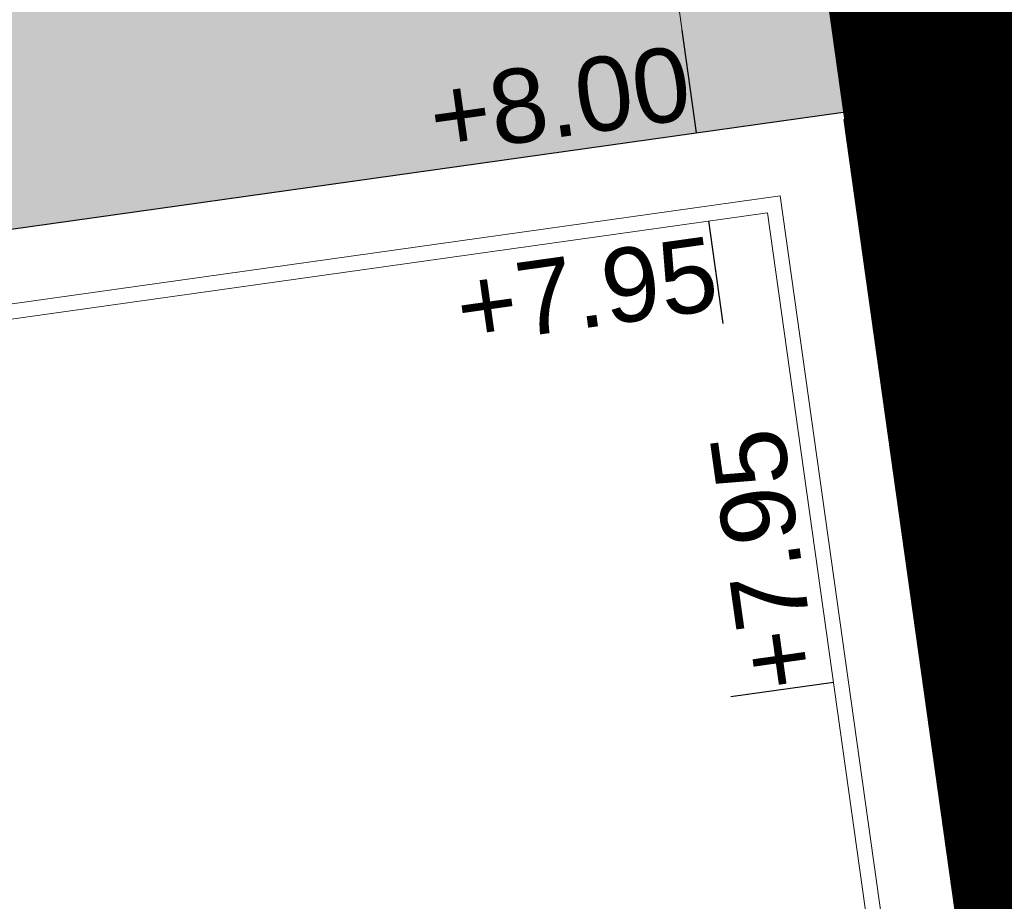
# Model space of a CAD drawing. Extents: x 98477 to 100410, y 398052 to 398969.
# Tile 276 of 374: x 98787.76 to 98794.41, y 398374.78 to 398380.73. Entities that reach past the tile are written whole.
import ezdxf
from ezdxf.enums import TextEntityAlignment as Align

# ---------------------------------------------------------------- set-up
doc = ezdxf.new("R2010")
doc.units = 0
doc.linetypes.add('AL-NUTSTRACE', pattern=[17, 5, -3.5, 0, -3.5, 5])
for name, color, linetype, lineweight in [('N-KO-kantbegrenzing grondwerk', 70, 'Continuous', 25), ('N-KO-kantverharding', 2, 'Continuous', 25), ("N-VH-arcering 'MAT' grijs 251", 251, 'Continuous', 18), ('N-VH-arcering printbeton', 8, 'Continuous', 9), ('X-AL-hoogtelijn - Niv 1', 1, 'AL-HOOGTELIJN', 18), ('X-AL-nutstrace VERWERKT', 252, 'AL-NUTSTRACE', 18), ('X-AL-planthoogte VERWERKT', 180, 'Continuous', 25)]:
    doc.layers.add(name, color=color, linetype=linetype, lineweight=lineweight)
doc.layers.add('X-AL-contourlijnen', color=30, linetype='Continuous', plot=False)
doc.layers.add('X-AL-hulplijn', color=30, linetype='Continuous', plot=False)
doc.styles.add('CS Annotative', font='arial.ttf')
doc.styles.get("Standard").update_dxf_attribs({"font": 'txt.shx'})
doc.linetypes.add('AL-HOOGTELIJN', pattern='A,10,-1.5,["H",Standard,S=0.9,R=0,X=-0.3,Y=-0.45],-1.5,30', length=43)
pattern_1 = [(45, (0, 0), (-0.3535533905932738, 0.3535533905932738), []), (45, (0.35, 0), (-0.3535533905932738, 0.3535533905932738), [0.5000000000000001, -0.2])]

# ---------------------------------------------------------------- blocks, each defined once
blk = doc.blocks.new('*U274')
at = {"layer": 'X-AL-hulplijn', "flags": 128}
blk.add_lwpolyline([(0.04871058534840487, -0.3465938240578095), (-0.04871058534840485, 0.3465938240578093)], dxfattribs=at)
at = {"layer": 'X-AL-planthoogte VERWERKT', "linetype": 'Continuous', "style": 'CS Annotative'}
blk.add_attdef('HOOGTE-LINKS', text='', height=0.5000000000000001, rotation=171.9999999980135, dxfattribs=at).set_placement((1.604420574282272e-11, -5.595279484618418e-11), align=Align.MIDDLE_RIGHT)
blk = doc.blocks.new('*U191')
at = {"layer": 'X-AL-hulplijn', "flags": 128}
blk.add_lwpolyline([(0.346593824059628, 0.04871058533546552), (-0.3465938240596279, -0.0487105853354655)], dxfattribs=at)
at = {"layer": 'X-AL-planthoogte VERWERKT', "linetype": 'Continuous', "style": 'CS Annotative'}
blk.add_attdef('HOOGTE-RECHTS', text='', height=0.4999999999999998, rotation=277.9999999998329, dxfattribs=at).set_placement((-5.820766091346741e-11, -1.223872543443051e-21), align=Align.MIDDLE_LEFT)

msp = doc.modelspace()

# ---------------------------------------------------------------- hatches: boundary and pattern name
at = {"layer": "N-VH-arcering 'MAT' grijs 251"}
h = msp.add_hatch(color=256, dxfattribs=at)
h.dxf.hatch_style = 1
edge = h.paths.add_edge_path()
edge.add_line((98801.70985258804, 398275.5025756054), (98759.07881222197, 398269.5111736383))
edge.add_arc((98758.55691309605, 398273.2246788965), 3.749999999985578, 188.0000000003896, 277.9999999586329, ccw=False)
edge.add_line((98754.84340783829, 398272.7027797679), (98754.7320693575, 398273.4949942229))
edge.add_arc((98759.43584268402, 398274.1560664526), 4.75000000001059, 98.00000000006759, 188.0000000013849, ccw=False)
edge.add_line((98758.77477045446, 398278.859839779), (98802.64364589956, 398285.0252081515))
edge.add_arc((98800.79960231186, 398298.1462600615), 13.24999999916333, 278.0000000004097, 315.3695932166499)
edge.add_arc((98814.32101528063, 398284.7981743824), 5.750000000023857, 97.99999999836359, 135.3695932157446, ccw=False)
edge.add_line((98813.52076995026, 398290.4922157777), (98817.94515990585, 398291.114023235))
edge.add_arc((98818.74540523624, 398285.4199818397), 5.750000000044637, 8.00000000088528, 97.99999999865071, ccw=False)
edge.add_line((98824.43944663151, 398286.2202271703), (98832.12180180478, 398231.5574297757))
edge.add_arc((98824.4472242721, 398230.4788382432), 7.74999999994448, -36.90337989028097, 8.000000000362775, ccw=False)
edge.add_line((98830.64450586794, 398225.8252159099), (98822.02531955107, 398214.3469478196))
edge.add_arc((98828.62242576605, 398209.3930917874), 8.249999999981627, 143.0966201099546, 188.000000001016)
edge.add_line((98820.45271419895, 398208.2449137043), (98820.95212056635, 398204.6914527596))
edge.add_line((98820.95212056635, 398204.6914527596), (98824.98814049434, 398175.9736787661))
edge.add_line((98824.98814049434, 398175.9736787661), (98826.34507822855, 398166.3185650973))
edge.add_arc((98829.56344945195, 398166.7708776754), 3.249999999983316, 187.9999999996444, 277.9999999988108)
edge.add_line((98830.01576203, 398163.552506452), (98845.49611657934, 398165.7281284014))
edge.add_line((98845.49611657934, 398165.7281284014), (98850.05134969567, 398166.3683246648))
edge.add_line((98850.05134969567, 398166.3683246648), (98871.26042709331, 398169.349066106))
edge.add_line((98871.26042709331, 398169.349066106), (98879.77673248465, 398170.5459547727))
edge.add_line((98879.77673248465, 398170.5459547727), (98895.91810200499, 398172.8144763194))
edge.add_line((98895.91810200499, 398172.8144763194), (98895.01347684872, 398179.2512187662))
edge.add_line((98895.01347684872, 398179.2512187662), (98835.84495974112, 398170.9356259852))
edge.add_arc((98835.18388751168, 398175.6393993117), 4.749999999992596, 188.0000000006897, 277.9999999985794, ccw=False)
edge.add_line((98830.48011418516, 398174.9783270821), (98825.97718274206, 398207.0183491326))
edge.add_arc((98833.65176027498, 398208.096940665), 7.750000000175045, 143.0966201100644, 188.0000000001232, ccw=False)
edge.add_line((98827.4544786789, 398212.7505629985), (98836.07366499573, 398224.2288310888))
edge.add_arc((98829.47655878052, 398229.1826871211), 8.250000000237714, 323.096620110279, 367.9999999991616)
edge.add_line((98837.64627034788, 398230.3308652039), (98837.34238794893, 398232.4931008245))
edge.add_line((98837.34238794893, 398232.4931008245), (98837.34238780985, 398232.493100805))
edge.add_line((98837.34238780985, 398232.493100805), (98829.68786739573, 398286.9578446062))
edge.add_arc((98835.38190879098, 398287.7580899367), 5.749999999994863, 97.99999999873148, 188.0000000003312, ccw=False)
edge.add_line((98834.58166346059, 398293.452131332), (98882.50500414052, 398300.1873176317))
edge.add_arc((98883.61838894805, 398292.2651730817), 8.000000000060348, 11.632034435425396, 97.9999999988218, ccw=False)
edge.add_line((98891.45409032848, 398293.8781776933), (98890.9995, 398296.0865))
edge.add_line((98890.9995, 398296.0865), (98889.023, 398305.688))
edge.add_line((98889.023, 398305.688), (98888.557, 398307.974))
edge.add_line((98888.557, 398307.974), (98887.38477368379, 398314.7597044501))
edge.add_arc((98879.50153614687, 398313.3978799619), 8.00000000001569, -82.00000000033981, 9.801079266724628, ccw=False)
edge.add_line((98880.6149209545, 398305.475735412), (98872.94460748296, 398304.3977431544))
edge.add_arc((98872.42270835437, 398308.1112484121), 3.749999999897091, 189.4265010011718, 278.00000000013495, ccw=False)
edge.add_arc((92946.7354543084, 397324.3039467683), 6003.049999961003, 9.42650100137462, 10.61166010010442)
edge.add_line((98847.1206531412, 398429.7738954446), (98842.31285519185, 398429.0982035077))
edge.add_arc((92946.7354539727, 397324.3039467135), 5998.200000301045, 9.428546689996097, 10.613773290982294, ccw=False)
edge.add_arc((98860.08948650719, 398306.4687901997), 3.840166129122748, -81.43407539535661, 6.657381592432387, ccw=False)
edge.add_line((98860.66146879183, 398302.6714605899), (98847.18483033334, 398300.7774425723))
edge.add_line((98847.18483033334, 398300.7774425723), (98842.62959721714, 398300.1372463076))
edge.add_line((98842.62959721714, 398300.1372463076), (98820.15051205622, 398296.9780169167))
edge.add_arc((98819.35026672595, 398302.672058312), 5.749999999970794, 187.9999999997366, 277.99999999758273, ccw=False)
edge.add_line((98813.65622533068, 398301.8718129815), (98812.30624625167, 398311.4774132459))
edge.add_line((98812.30624625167, 398311.4774132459), (98811.1093575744, 398319.9937186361))
edge.add_line((98811.1093575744, 398319.9937186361), (98809.24443803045, 398333.2633107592))
edge.add_line((98809.24443803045, 398333.2633107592), (98808.67382831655, 398337.3234098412))
edge.add_line((98808.67382831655, 398337.3234098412), (98807.71353391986, 398344.1562595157))
edge.add_line((98807.71353391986, 398344.1562595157), (98807.70657526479, 398344.2057729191))
edge.add_line((98807.70657526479, 398344.2057729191), (98811.66764753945, 398344.7624653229))
edge.add_line((98811.66764753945, 398344.7624653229), (98829.49247277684, 398347.2675811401))
edge.add_line((98829.49247277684, 398347.2675811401), (98831.96814294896, 398347.6155138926))
edge.add_line((98831.96814294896, 398347.6155138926), (98831.06351779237, 398354.0522563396))
edge.add_line((98831.06351779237, 398354.0522563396), (98828.58784762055, 398353.704323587))
edge.add_line((98828.58784762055, 398353.704323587), (98810.76302238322, 398351.1992077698))
edge.add_line((98810.76302238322, 398351.1992077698), (98806.80195010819, 398350.6425153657))
edge.add_line((98806.80195010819, 398350.6425153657), (98806.79499145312, 398350.6920287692))
edge.add_line((98806.79499145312, 398350.6920287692), (98805.14616655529, 398362.4240275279))
edge.add_line((98805.14616655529, 398362.4240275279), (98805.04836903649, 398363.119893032))
edge.add_line((98805.04836903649, 398363.119893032), (98803.99065346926, 398370.6459303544))
edge.add_line((98803.99065346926, 398370.6459303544), (98802.48758397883, 398381.3408254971))
edge.add_line((98802.48758397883, 398381.3408254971), (98801.4298684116, 398388.8668628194))
edge.add_line((98801.4298684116, 398388.8668628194), (98799.92679892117, 398399.561757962))
edge.add_line((98799.92679892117, 398399.561757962), (98798.86908335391, 398407.0877952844))
edge.add_line((98798.86908335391, 398407.0877952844), (98797.36601386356, 398417.7826904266))
edge.add_line((98797.36601386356, 398417.7826904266), (98796.79540414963, 398421.8427895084))
edge.add_line((98796.79540414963, 398421.8427895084), (98795.88382033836, 398428.3290453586))
edge.add_line((98795.88382033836, 398428.3290453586), (98795.87686168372, 398428.3785587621))
edge.add_line((98795.87686168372, 398428.3785587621), (98799.83793395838, 398428.9352511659))
edge.add_line((98799.83793395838, 398428.9352511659), (98817.66275919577, 398431.4403669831))
edge.add_line((98817.66275919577, 398431.4403669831), (98820.13842936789, 398431.7882997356))
edge.add_line((98820.13842936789, 398431.7882997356), (98819.2338042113, 398438.2250421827))
edge.add_line((98819.2338042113, 398438.2250421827), (98816.75813403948, 398437.87710943))
edge.add_line((98816.75813403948, 398437.87710943), (98798.93330880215, 398435.3719936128))
edge.add_line((98798.93330880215, 398435.3719936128), (98794.9722365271, 398434.8153012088))
edge.add_line((98794.9722365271, 398434.8153012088), (98794.96527787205, 398434.8648146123))
edge.add_line((98794.96527787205, 398434.8648146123), (98793.37870452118, 398446.1538705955))
edge.add_line((98793.37870452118, 398446.1538705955), (98792.73850825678, 398450.7091037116))
edge.add_line((98792.73850825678, 398450.7091037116), (98789.33816684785, 398474.9037900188))
edge.add_line((98789.33816684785, 398474.9037900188), (98783.89169246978, 398474.1383379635))
edge.add_line((98783.89169246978, 398474.1383379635), (98786.76317609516, 398453.7066703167))
edge.add_arc((98782.05940276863, 398453.0455980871), 4.750000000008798, -82.0000000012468, 7.999999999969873, ccw=False)
edge.add_line((98782.72047499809, 398448.3418247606), (98773.11487473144, 398446.9918456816))
edge.add_line((98773.11487473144, 398446.9918456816), (98764.5985693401, 398445.7949570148))
edge.add_line((98764.5985693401, 398445.7949570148), (98743.40683266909, 398442.8166526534))
edge.add_line((98743.40683266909, 398442.8166526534), (98734.89052727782, 398441.6197639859))
edge.add_line((98734.89052727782, 398441.6197639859), (98611.80020633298, 398424.3205475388))
edge.add_line((98611.80020633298, 398424.3205475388), (98607.65702311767, 398453.8008279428))
edge.add_arc((98611.6373665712, 398454.1216500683), 3.993251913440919, 101.39182936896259, 184.6081706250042, ccw=False)
edge.add_line((98610.84862924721, 398458.0362323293), (98611.83889731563, 398458.1754054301))
edge.add_line((98611.83889731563, 398458.1754054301), (98639.5664032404, 398462.0722522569))
edge.add_line((98639.5664032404, 398462.0722522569), (98641.54693937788, 398462.3505984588))
edge.add_line((98641.54693937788, 398462.3505984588), (98659.37176461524, 398464.8557142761))
edge.add_line((98659.37176461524, 398464.8557142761), (98661.84743478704, 398465.2036470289))
edge.add_line((98661.84743478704, 398465.2036470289), (98660.94280963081, 398471.6403894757))
edge.add_line((98660.94280963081, 398471.6403894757), (98649.90132066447, 398470.0886093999))
edge.add_line((98649.90132066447, 398470.0886093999), (98624.64948491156, 398466.5396953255))
edge.add_line((98624.64948491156, 398466.5396953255), (98622.66894877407, 398466.2613491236))
edge.add_line((98622.66894877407, 398466.2613491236), (98604.84412353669, 398463.7562333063))
edge.add_line((98604.84412353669, 398463.7562333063), (98602.86358739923, 398463.4778871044))
edge.add_line((98602.86358739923, 398463.4778871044), (98594.9414428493, 398462.3645022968))
edge.add_line((98594.9414428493, 398462.3645022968), (98576.27488975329, 398459.7410893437))
edge.add_line((98576.27488975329, 398459.7410893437), (98577.17951490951, 398453.3043468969))
edge.add_line((98577.17951490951, 398453.3043468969), (98578.1697829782, 398453.4435199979))
edge.add_line((98578.1697829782, 398453.4435199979), (98598.47059208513, 398456.2943364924))
edge.add_arc((98598.79151287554, 398452.3139562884), 3.993296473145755, 11.424909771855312, 94.60953932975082, ccw=False)
edge.add_line((98602.70568277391, 398453.1049624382), (98606.84886598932, 398423.6246820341))
edge.add_line((98606.84886598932, 398423.6246820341), (98548.81915716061, 398415.4691383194))
edge.add_arc((98548.15808493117, 398420.172911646), 4.750000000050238, 188.0000000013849, 277.99999999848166, ccw=False)
edge.add_line((98543.45431160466, 398419.5118394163), (98539.76818545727, 398445.7399897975))
edge.add_line((98539.76818545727, 398445.7399897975), (98538.97597100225, 398445.6286513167))
edge.add_line((98538.97597100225, 398445.6286513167), (98538.73241807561, 398447.361620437))
edge.add_line((98538.73241807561, 398447.361620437), (98534.77134580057, 398446.8049280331))
edge.add_line((98534.77134580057, 398446.8049280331), (98536.52992450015, 398434.2919904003))
edge.add_line((98536.52992450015, 398434.2919904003), (98537.17012076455, 398429.7367572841))
edge.add_line((98537.17012076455, 398429.7367572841), (98538.39484405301, 398421.0223982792))
edge.add_line((98538.39484405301, 398421.0223982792), (98539.03504031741, 398416.467165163))
edge.add_line((98539.03504031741, 398416.467165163), (98541.02521566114, 398402.30633178))
edge.add_line((98541.02521566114, 398402.30633178), (98541.66541192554, 398397.7510986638))
edge.add_line((98541.66541192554, 398397.7510986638), (98543.65558726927, 398383.5902652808))
edge.add_line((98543.65558726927, 398383.5902652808), (98544.29578353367, 398379.0350321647))
edge.add_line((98544.29578353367, 398379.0350321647), (98545.60401068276, 398369.7265123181))
edge.add_arc((98543.87104156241, 398369.4829593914), 1.750000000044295, -82.00000000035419, 7.99999999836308, ccw=False)
edge.add_line((98544.11459448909, 398367.7499902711), (98522.47723718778, 398364.7090580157))
edge.add_line((98522.47723718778, 398364.7090580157), (98523.21485462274, 398359.4606372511))
edge.add_line((98523.21485462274, 398359.4606372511), (98545.05026553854, 398362.5294041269))
edge.add_line((98545.05026553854, 398362.5294041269), (98549.60549865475, 398363.1696003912))
edge.add_line((98549.60549865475, 398363.1696003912), (98564.16243926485, 398365.2154449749))
edge.add_arc((98564.82351149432, 398360.5116716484), 4.749999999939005, 8.000000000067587, 97.99999999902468, ccw=False)
edge.add_line((98569.5272848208, 398361.172743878), (98576.49985717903, 398311.5603136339))
edge.add_arc((98571.7960838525, 398310.8992414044), 4.749999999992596, -82.0000000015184, 7.999999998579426, ccw=False)
edge.add_line((98572.45715608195, 398306.1954680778), (98563.84182388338, 398304.9846620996))
edge.add_line((98563.84182388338, 398304.9846620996), (98559.28659076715, 398304.3444658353))
edge.add_line((98559.28659076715, 398304.3444658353), (98541.0161448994, 398301.7767221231))
edge.add_line((98541.0161448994, 398301.7767221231), (98541.7537623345, 398296.5283013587))
edge.add_line((98541.7537623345, 398296.5283013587), (98553.88454617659, 398298.2331718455))
edge.add_arc((98554.12809910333, 398296.5002027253), 1.749999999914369, 7.999999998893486, 98.0000000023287, ccw=False)
edge.add_line((98555.86106822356, 398296.7437556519), (98557.35022040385, 398286.1478873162))
edge.add_line((98557.35022040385, 398286.1478873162), (98557.99041666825, 398281.5926542))
edge.add_line((98557.99041666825, 398281.5926542), (98560.13368242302, 398266.3425259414))
edge.add_line((98560.13368242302, 398266.3425259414), (98560.77387868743, 398261.7872928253))
edge.add_line((98560.77387868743, 398261.7872928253), (98562.9171444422, 398246.5371645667))
edge.add_line((98562.9171444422, 398246.5371645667), (98563.5573407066, 398241.9819314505))
edge.add_line((98563.5573407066, 398241.9819314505), (98565.70060646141, 398226.7318031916))
edge.add_line((98565.70060646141, 398226.7318031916), (98566.34080272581, 398222.1765700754))
edge.add_line((98566.34080272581, 398222.1765700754), (98567.56552601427, 398213.4622110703))
edge.add_line((98567.56552601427, 398213.4622110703), (98568.20572227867, 398208.9069779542))
edge.add_line((98568.20572227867, 398208.9069779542), (98576.53105717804, 398149.6691420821))
edge.add_line((98576.53105717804, 398149.6691420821), (98576.55610833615, 398149.4908938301))
edge.add_line((98576.55610833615, 398149.4908938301), (98535.4599834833, 398143.7152101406))
edge.add_line((98535.4599834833, 398143.7152101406), (98536.3465161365, 398137.4072025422))
edge.add_line((98536.3465161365, 398137.4072025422), (98537.33678420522, 398137.5463756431))
edge.add_line((98537.33678420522, 398137.5463756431), (98577.44264098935, 398143.1828862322))
edge.add_line((98577.44264098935, 398143.1828862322), (98578.76478544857, 398133.7753395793))
edge.add_line((98578.76478544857, 398133.7753395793), (98538.65892866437, 398128.1388289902))
edge.add_line((98538.65892866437, 398128.1388289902), (98537.66866059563, 398127.9996558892))
edge.add_line((98537.66866059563, 398127.9996558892), (98538.57328575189, 398121.5629134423))
edge.add_line((98538.57328575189, 398121.5629134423), (98579.66941060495, 398127.3385971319))
edge.add_line((98579.66941060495, 398127.3385971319), (98579.67636925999, 398127.2890837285))
edge.add_line((98579.67636925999, 398127.2890837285), (98580.7660946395, 398119.5352847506))
edge.add_line((98580.7660946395, 398119.5352847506), (98582.57534495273, 398106.6617998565))
edge.add_line((98582.57534495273, 398106.6617998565), (98583.06245080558, 398103.1958616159))
edge.add_line((98583.06245080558, 398103.1958616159), (98584.87170111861, 398090.3223767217))
edge.add_line((98584.87170111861, 398090.3223767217), (98585.35880697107, 398086.8564384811))
edge.add_line((98585.35880697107, 398086.8564384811), (98587.16805728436, 398073.9829535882))
edge.add_line((98587.16805728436, 398073.9829535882), (98588.14928671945, 398067.0011433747))
edge.add_arc((98585.92118356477, 398066.6880038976), 2.249999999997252, -71.05267843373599, 7.999999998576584, ccw=False)
edge.add_line((98586.6517556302, 398064.5599145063), (98587.08769329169, 398064.7095716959))
edge.add_line((98587.08769329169, 398064.7095716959), (98595.76511800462, 398067.6885274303))
edge.add_line((98595.76511800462, 398067.6885274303), (98596.09256923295, 398067.8009412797))
edge.add_arc((98595.36199716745, 398069.9290306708), 2.249999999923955, 187.9999999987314, 288.947321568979, ccw=False)
edge.add_line((98593.13389401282, 398069.6158911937), (98582.46560133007, 398145.5247379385))
edge.add_arc((98587.16937465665, 398146.1858101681), 4.750000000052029, 98.00000000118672, 187.9999999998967, ccw=False)
edge.add_line((98586.50830242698, 398150.8895834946), (98609.06670264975, 398154.0599598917))
edge.add_line((98609.06670264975, 398154.0599598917), (98621.30783352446, 398156.2004915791))
edge.add_line((98621.30783352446, 398156.2004915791), (98618.71337939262, 398174.6609919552))
edge.add_line((98618.71337939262, 398174.6609919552), (98600.88855415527, 398172.155876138))
edge.add_line((98600.88855415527, 398172.155876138), (98602.70587460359, 398159.2249692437))
edge.add_line((98602.70587460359, 398159.2249692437), (98585.67326382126, 398156.8311919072))
edge.add_arc((98585.08617653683, 398161.633146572), 4.837710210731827, 189.0296070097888, 276.97039299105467, ccw=False)
edge.add_line((98580.30841826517, 398160.8738930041), (98573.6350680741, 398208.3572469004))
edge.add_line((98573.6350680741, 398208.3572469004), (98572.71652560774, 398214.8930161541))
edge.add_line((98572.71652560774, 398214.8930161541), (98570.01656744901, 398234.1042166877))
edge.add_line((98570.01656744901, 398234.1042166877), (98569.09802498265, 398240.6399859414))
edge.add_line((98569.09802498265, 398240.6399859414), (98568.63179509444, 398243.9573839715))
edge.add_line((98568.63179509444, 398243.9573839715), (98568.16556520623, 398247.2747820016))
edge.add_arc((98572.86933853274, 398247.9358542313), 4.74999999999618, 98.00000000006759, 188.0000000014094, ccw=False)
edge.add_line((98572.20826630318, 398252.6396275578), (98597.85620928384, 398256.2442108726))
edge.add_line((98597.85620928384, 398256.2442108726), (98604.39197853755, 398257.1627533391))
edge.add_line((98604.39197853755, 398257.1627533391), (98619.64210679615, 398259.3060190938))
edge.add_line((98619.64210679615, 398259.3060190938), (98626.17787604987, 398260.2245615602))
edge.add_line((98626.17787604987, 398260.2245615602), (98639.44746817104, 398262.089481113))
edge.add_line((98639.44746817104, 398262.089481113), (98639.4969815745, 398262.096439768))
edge.add_line((98639.4969815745, 398262.096439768), (98640.05367397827, 398258.1353674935))
edge.add_line((98640.05367397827, 398258.1353674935), (98641.8629242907, 398245.2618825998))
edge.add_line((98641.8629242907, 398245.2618825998), (98642.14127049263, 398243.2813464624))
edge.add_line((98642.14127049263, 398243.2813464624), (98643.25465530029, 398235.3592019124))
edge.add_line((98643.25465530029, 398235.3592019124), (98644.5767997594, 398225.9516552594))
edge.add_line((98644.5767997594, 398225.9516552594), (98646.03811731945, 398215.5538405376))
edge.add_line((98646.03811731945, 398215.5538405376), (98646.38605007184, 398213.0781703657))
edge.add_line((98646.38605007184, 398213.0781703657), (98652.82279251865, 398213.9827955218))
edge.add_line((98652.82279251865, 398213.9827955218), (98652.47485976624, 398216.4584656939))
edge.add_line((98652.47485976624, 398216.4584656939), (98651.70940771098, 398221.904940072))
edge.add_line((98651.70940771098, 398221.904940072), (98651.43106150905, 398223.8854762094))
edge.add_line((98651.43106150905, 398223.8854762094), (98649.62181119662, 398236.758961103))
edge.add_line((98649.62181119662, 398236.758961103), (98649.34346499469, 398238.7394972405))
edge.add_line((98649.34346499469, 398238.7394972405), (98646.49041642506, 398259.0399926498))
edge.add_line((98646.49041642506, 398259.0399926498), (98645.93372402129, 398263.0010649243))
edge.add_line((98645.93372402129, 398263.0010649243), (98645.98323742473, 398263.0080235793))
edge.add_line((98645.98323742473, 398263.0080235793), (98654.39783815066, 398264.1906185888))
edge.add_line((98654.39783815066, 398264.1906185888), (98722.62535253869, 398273.7793704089))
edge.add_line((98722.62535253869, 398273.7793704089), (98731.14165792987, 398274.9762590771))
edge.add_line((98731.14165792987, 398274.9762590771), (98743.97026282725, 398276.7792019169))
edge.add_arc((98744.55735011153, 398271.9772472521), 4.837710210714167, 9.02960700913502, 96.9703929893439, ccw=False)
edge.add_line((98749.33510838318, 398272.73650082), (98750.7268393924, 398262.8338201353))
edge.add_line((98750.7268393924, 398262.8338201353), (98752.41029510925, 398263.0704144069))
edge.add_line((98752.41029510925, 398263.0704144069), (98756.96552822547, 398263.7106106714))
edge.add_line((98756.96552822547, 398263.7106106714), (98772.21565648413, 398265.8538764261))
edge.add_line((98772.21565648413, 398265.8538764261), (98776.77088960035, 398266.4940726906))
edge.add_line((98776.77088960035, 398266.4940726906), (98795.98209013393, 398269.1940308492))
edge.add_line((98795.98209013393, 398269.1940308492), (98800.53732325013, 398269.8342271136))
edge.add_line((98800.53732325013, 398269.8342271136), (98802.46834598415, 398270.1056146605))
edge.add_line((98802.46834598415, 398270.1056146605), (98801.70985258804, 398275.5025756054))
edge = h.paths.add_edge_path(flags=16)
edge.add_line((98744.0622075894, 398333.4636472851), (98751.98435213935, 398334.5770320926))
edge.add_line((98751.98435213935, 398334.5770320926), (98753.96600319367, 398334.8555349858))
edge.add_line((98753.96600319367, 398334.8555349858), (98764.36270300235, 398336.316695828))
edge.add_line((98764.36270300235, 398336.316695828), (98764.36270299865, 398336.3166958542))
edge.add_line((98764.36270299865, 398336.3166958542), (98766.34323913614, 398336.5950420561))
edge.add_line((98766.34323913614, 398336.5950420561), (98774.26538368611, 398337.7084268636))
edge.add_line((98774.26538368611, 398337.7084268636), (98774.24729118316, 398337.8371617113))
edge.add_line((98774.24729118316, 398337.8371617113), (98802.48973650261, 398341.8063785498))
edge.add_line((98802.48973650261, 398341.8063785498), (98803.0185942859, 398338.0433598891))
edge.add_line((98803.0185942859, 398338.0433598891), (98808.47417984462, 398299.2248515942))
edge.add_arc((98800.79960231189, 398298.1462600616), 7.750000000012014, -82.00000000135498, 8.000000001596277, ccw=False)
edge.add_line((98801.87819384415, 398290.4716825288), (98771.96746476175, 398286.2680036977))
edge.add_line((98771.96746476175, 398286.2680036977), (98767.41223164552, 398285.6278074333))
edge.add_line((98767.41223164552, 398285.6278074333), (98755.13290759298, 398283.9020609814))
edge.add_line((98755.13290759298, 398283.9020609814), (98746.61660220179, 398282.7051723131))
edge.add_line((98746.61660220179, 398282.7051723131), (98730.37620587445, 398280.4227334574))
edge.add_line((98730.37620587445, 398280.4227334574), (98721.85990048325, 398279.2258447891))
edge.add_line((98721.85990048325, 398279.2258447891), (98654.3282516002, 398269.7348904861))
edge.add_arc((98653.66717937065, 398274.4386638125), 4.749999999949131, 187.9999999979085, 277.9999999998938, ccw=False)
edge.add_line((98648.96340604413, 398273.7775915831), (98644.1340994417, 398308.1398935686))
edge.add_line((98644.1340994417, 398308.1398935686), (98642.93721077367, 398316.6561989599))
edge.add_line((98642.93721077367, 398316.6561989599), (98640.29988051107, 398335.4217788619))
edge.add_line((98640.29988051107, 398335.4217788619), (98638.12129075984, 398335.1155980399))
edge.add_line((98638.12129075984, 398335.1155980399), (98637.23004949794, 398334.990342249))
edge.add_line((98637.23004949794, 398334.990342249), (98635.05145974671, 398334.6841614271))
edge.add_line((98635.05145974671, 398334.6841614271), (98635.74036659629, 398329.7823344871))
edge.add_line((98635.74036659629, 398329.7823344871), (98636.93725526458, 398321.266029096))
edge.add_line((98636.93725526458, 398321.266029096), (98638.384655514, 398310.967241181))
edge.add_line((98638.384655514, 398310.967241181), (98639.02485177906, 398306.4120080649))
edge.add_line((98639.02485177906, 398306.4120080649), (98641.16811753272, 398291.1618798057))
edge.add_line((98641.16811753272, 398291.1618798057), (98642.36500620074, 398282.6455744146))
edge.add_line((98642.36500620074, 398282.6455744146), (98643.71498527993, 398273.0399741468))
edge.add_arc((98639.01121195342, 398272.3789019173), 4.749999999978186, -82.00000000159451, 7.999999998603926, ccw=False)
edge.add_line((98639.67228418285, 398267.6751285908), (98619.32227537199, 398264.8151213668))
edge.add_line((98619.32227537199, 398264.8151213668), (98614.27190822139, 398264.1053385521))
edge.add_line((98614.27190822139, 398264.1053385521), (98593.92189940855, 398261.2453313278))
edge.add_arc((98593.26082717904, 398265.9491046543), 4.750000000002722, 188.0000000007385, 277.9999999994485, ccw=False)
edge.add_line((98588.55705385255, 398265.2880324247), (98581.77932383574, 398313.5140873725))
edge.add_line((98581.77932383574, 398313.5140873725), (98580.58243516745, 398322.0303927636))
edge.add_line((98580.58243516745, 398322.0303927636), (98575.23122943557, 398360.1062000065))
edge.add_line((98575.23122943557, 398360.1062000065), (98574.59103317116, 398364.6614331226))
edge.add_line((98574.59103317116, 398364.6614331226), (98572.66348572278, 398378.3766458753))
edge.add_line((98572.66348572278, 398378.3766458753), (98571.18825085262, 398388.8734874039))
edge.add_line((98571.18825085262, 398388.8734874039), (98568.51612731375, 398407.8866343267))
edge.add_arc((98573.21990064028, 398408.5477065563), 4.750000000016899, 97.9999999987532, 188.0000000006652, ccw=False)
edge.add_line((98572.55882841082, 398413.2514798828), (98607.11918401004, 398418.1086211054))
edge.add_line((98607.11918401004, 398418.1086211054), (98607.61431804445, 398418.1782076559))
edge.add_line((98607.61431804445, 398418.1782076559), (98611.58353488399, 398389.9357623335))
edge.add_line((98611.58353488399, 398389.9357623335), (98611.454800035, 398389.9176698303))
edge.add_line((98611.454800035, 398389.9176698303), (98613.2640503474, 398377.0441849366))
edge.add_line((98613.2640503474, 398377.0441849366), (98613.33363689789, 398376.5490509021))
edge.add_line((98613.33363689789, 398376.5490509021), (98626.20712179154, 398378.3583012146))
edge.add_line((98626.20712179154, 398378.3583012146), (98628.18765792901, 398378.6366474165))
edge.add_line((98628.18765792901, 398378.6366474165), (98636.10980247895, 398379.7500322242))
edge.add_line((98636.10980247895, 398379.7500322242), (98648.36932117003, 398381.4729952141))
edge.add_line((98648.36932117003, 398381.4729952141), (98647.4646960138, 398387.9097376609))
edge.add_line((98647.4646960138, 398387.9097376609), (98634.59121112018, 398386.1004873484))
edge.add_line((98634.59121112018, 398386.1004873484), (98632.49184281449, 398385.8054403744))
edge.add_line((98632.49184281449, 398385.8054403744), (98619.73719008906, 398384.0128908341))
edge.add_line((98619.73719008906, 398384.0128908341), (98617.50908693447, 398383.6997513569))
edge.add_line((98617.50908693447, 398383.6997513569), (98612.56565838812, 398418.8740731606))
edge.add_line((98612.56565838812, 398418.8740731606), (98613.06079242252, 398418.943659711))
edge.add_line((98613.06079242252, 398418.943659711), (98667.57504960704, 398426.6051389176))
edge.add_line((98667.57504960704, 398426.6051389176), (98722.08930679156, 398434.2666181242))
edge.add_line((98722.08930679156, 398434.2666181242), (98726.14940587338, 398434.8372278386))
edge.add_line((98726.14940587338, 398434.8372278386), (98759.42241298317, 398439.51344403))
edge.add_line((98759.42241298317, 398439.51344403), (98763.48251206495, 398440.084053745))
edge.add_line((98763.48251206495, 398440.084053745), (98783.48592705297, 398442.8953503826))
edge.add_arc((98784.14699928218, 398438.191577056), 4.750000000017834, 8.000000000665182, 97.99999999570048, ccw=False)
edge.add_line((98788.85077260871, 398438.8526492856), (98795.6145853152, 398390.7256211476))
edge.add_arc((98790.91081198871, 398390.064548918), 4.749999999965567, -82.00000000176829, 8.000000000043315, ccw=False)
edge.add_line((98791.57188421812, 398385.3607755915), (98787.36324492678, 398384.7692899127))
edge.add_line((98787.36324492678, 398384.7692899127), (98774.48976003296, 398382.9600396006))
edge.add_line((98774.48976003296, 398382.9600396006), (98766.12199485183, 398381.7840268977))
edge.add_line((98766.12199485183, 398381.7840268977), (98766.07248144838, 398381.7770682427))
edge.add_line((98766.07248144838, 398381.7770682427), (98764.94517930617, 398389.7982395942))
edge.add_line((98764.94517930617, 398389.7982395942), (98762.09213076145, 398410.0987350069))
edge.add_line((98762.09213076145, 398410.0987350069), (98761.95295766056, 398411.0890030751))
edge.add_line((98761.95295766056, 398411.0890030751), (98755.5162152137, 398410.1843779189))
edge.add_line((98755.5162152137, 398410.1843779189), (98755.65538831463, 398409.1941098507))
edge.add_line((98755.65538831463, 398409.1941098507), (98758.50843688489, 398388.893614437))
edge.add_line((98758.50843688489, 398388.893614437), (98759.63573900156, 398380.8724430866))
edge.add_line((98759.63573900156, 398380.8724430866), (98759.5862255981, 398380.8654844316))
edge.add_line((98759.5862255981, 398380.8654844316), (98748.79230364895, 398379.3484976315))
edge.add_line((98748.79230364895, 398379.3484976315), (98744.23707053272, 398378.7083013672))
edge.add_line((98744.23707053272, 398378.7083013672), (98741.31577972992, 398378.2977407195))
edge.add_line((98741.31577972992, 398378.2977407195), (98735.86930535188, 398377.532288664))
edge.add_line((98735.86930535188, 398377.532288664), (98732.94801454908, 398377.1217280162))
edge.add_line((98732.94801454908, 398377.1217280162), (98728.39278143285, 398376.4815317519))
edge.add_line((98728.39278143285, 398376.4815317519), (98718.31915239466, 398375.0657755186))
edge.add_arc((98720.44154218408, 398359.9641874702), 15.25000000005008, 97.9999999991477, 128.0000000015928)
edge.add_line((98711.052704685, 398371.9813514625), (98707.24934533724, 398369.0098414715))
edge.add_line((98707.24934533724, 398369.0098414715), (98710.51235115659, 398364.8333844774))
edge.add_line((98710.51235115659, 398364.8333844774), (98713.62044188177, 398367.261691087))
edge.add_arc((98721.25410813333, 398357.3241039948), 12.53110121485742, 99.37790491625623, 127.53006232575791, ccw=False)
edge.add_line((98719.21222162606, 398369.6877279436), (98728.55711414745, 398371.001066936))
edge.add_line((98728.55711414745, 398371.001066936), (98733.11234726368, 398371.6412632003))
edge.add_line((98733.11234726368, 398371.6412632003), (98743.90626921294, 398373.1582500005))
edge.add_line((98743.90626921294, 398373.1582500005), (98752.42257460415, 398374.3551386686))
edge.add_line((98752.42257460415, 398374.3551386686), (98763.21649655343, 398375.8721254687))
edge.add_line((98763.21649655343, 398375.8721254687), (98767.77172966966, 398376.512321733))
edge.add_line((98767.77172966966, 398376.512321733), (98793.32064568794, 398380.102987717))
edge.add_arc((98793.7681908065, 398376.2908113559), 3.838357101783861, 9.304190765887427, 96.69580920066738, ccw=False)
edge.add_line((98797.55605007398, 398376.9113815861), (98799.60189465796, 398362.3544409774))
edge.add_line((98799.60189465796, 398362.3544409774), (98801.64078058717, 398347.8470137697))
edge.add_line((98801.64078058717, 398347.8470137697), (98801.71036713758, 398347.3518797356))
edge.add_line((98801.71036713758, 398347.3518797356), (98773.46792181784, 398343.3826628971))
edge.add_line((98773.46792181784, 398343.3826628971), (98773.36075853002, 398344.1451693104))
edge.add_line((98773.36075853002, 398344.1451693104), (98770.8850883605, 398343.7972365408))
edge.add_line((98770.8850883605, 398343.7972365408), (98758.01160346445, 398341.9879862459))
edge.add_line((98758.01160346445, 398341.9879862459), (98756.03106732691, 398341.7096400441))
edge.add_line((98756.03106732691, 398341.7096400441), (98743.15758242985, 398339.900389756))
edge.add_line((98743.15758242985, 398339.900389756), (98743.15758243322, 398339.9003897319))
edge.add_line((98743.15758243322, 398339.9003897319), (98742.16731436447, 398339.761216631))
edge.add_line((98742.16731436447, 398339.761216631), (98743.07193952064, 398333.3244741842))
edge.add_line((98743.07193952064, 398333.3244741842), (98744.0622075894, 398333.4636472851))
edge = h.paths.add_edge_path(flags=16)
edge.add_line((98545.99047331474, 398402.9031704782), (98545.73996173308, 398404.6856530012))
edge.add_arc((98550.44373505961, 398405.3467252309), 4.750000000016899, 98.00000000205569, 188.0000000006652, ccw=False)
edge.add_line((98549.78266282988, 398410.0504985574), (98557.70480737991, 398411.1638833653))
edge.add_arc((98558.36587960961, 398406.4601100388), 4.750000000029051, 8.000000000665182, 98.00000000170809, ccw=False)
edge.add_line((98563.06965293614, 398407.1211822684), (98563.35495779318, 398405.0911327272))
edge.add_line((98563.35495779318, 398405.0911327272), (98565.09462155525, 398392.7127818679))
edge.add_line((98565.09462155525, 398392.7127818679), (98565.44255430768, 398390.237111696))
edge.add_line((98565.44255430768, 398390.237111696), (98567.18221806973, 398377.8587608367))
edge.add_line((98567.18221806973, 398377.8587608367), (98567.46752292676, 398375.8287112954))
edge.add_arc((98562.76374960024, 398375.1676390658), 4.749999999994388, -82.00000000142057, 7.9999999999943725, ccw=False)
edge.add_line((98563.42482182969, 398370.4638657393), (98555.50267727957, 398369.3504809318))
edge.add_arc((98554.84160505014, 398374.0542542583), 4.749999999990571, 187.9999999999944, 277.99999999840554, ccw=False)
edge.add_line((98550.13783172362, 398373.3931820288), (98549.88732014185, 398375.1756645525))
edge.add_line((98549.88732014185, 398375.1756645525), (98548.07806982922, 398388.0491494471))
edge.add_line((98548.07806982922, 398388.0491494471), (98547.79972362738, 398390.0296855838))
edge.add_line((98547.79972362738, 398390.0296855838), (98545.99047331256, 398402.9031704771))
edge = h.paths.add_edge_path(flags=16)
edge.add_line((98580.97427237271, 398279.7231952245), (98580.69592617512, 398281.7037313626))
edge.add_line((98580.69592617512, 398281.7037313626), (98579.23460861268, 398292.1015460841))
edge.add_line((98579.23460861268, 398292.1015460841), (98578.55961907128, 398296.9043462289))
edge.add_arc((98573.85584574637, 398296.2432739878), 4.750000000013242, 8.000000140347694, 98.00000000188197)
edge.add_line((98573.19477351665, 398300.9470473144), (98565.5697093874, 398299.8754144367))
edge.add_arc((98566.23078161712, 398295.1716411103), 4.749999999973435, 98.00000000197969, 186.1903587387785)
edge.add_line((98561.5084782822, 398294.6594387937), (98561.50613232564, 398294.659109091))
edge.add_line((98561.50613232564, 398294.659109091), (98563.66331539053, 398279.3099540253))
edge.add_line((98563.66331539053, 398279.3099540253), (98563.94166159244, 398277.329417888))
edge.add_line((98563.94166159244, 398277.329417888), (98566.09884465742, 398261.9802628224))
edge.add_line((98566.09884465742, 398261.9802628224), (98566.10119061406, 398261.980592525))
edge.add_arc((98570.78174201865, 398262.7898752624), 4.749999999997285, 189.8096412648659, 277.9999999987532)
edge.add_line((98571.4428142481, 398258.0861019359), (98579.06787837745, 398259.1577348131))
edge.add_arc((98578.406806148, 398263.8615081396), 4.749999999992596, 277.9999999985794, 367.9999999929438)
edge.add_line((98583.11057947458, 398264.5225803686), (98582.43558993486, 398269.325380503))
edge.add_line((98582.43558993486, 398269.325380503), (98580.97427237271, 398279.7231952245))
edge = h.paths.add_edge_path(flags=16)
edge.add_line((98615.08128089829, 398162.7819088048), (98614.48868373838, 398166.998456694))
edge.add_arc((98612.75571461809, 398166.7549037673), 1.749999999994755, 8.000000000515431, 98.00000000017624)
edge.add_line((98612.51216169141, 398168.4878728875), (98608.55108941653, 398167.9311804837))
edge.add_arc((98608.79464234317, 398166.1982113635), 1.749999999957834, 97.99999999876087, 188.000000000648)
edge.add_line((98607.06167322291, 398165.9546584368), (98607.65427038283, 398161.7381105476))
edge.add_arc((98609.38723950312, 398161.9816634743), 1.749999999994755, 188.0000000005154, 277.999999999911)
edge.add_line((98609.6307924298, 398160.248694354), (98613.59186470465, 398160.8053867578))
edge.add_arc((98613.348311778, 398162.5383558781), 1.749999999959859, 277.9999999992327, 368.0000000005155)
at = {"layer": 'N-VH-arcering printbeton'}
h = msp.add_hatch(dxfattribs=at)
h.set_pattern_fill('CS-PRINTBETON', color=256)
h.set_pattern_definition(pattern_1)
edge = h.paths.add_edge_path()
edge.add_line((98810.2397897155, 398338.7552844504), (98834.00622336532, 398342.0954388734))
edge.add_line((98834.00622336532, 398342.0954388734), (98831.50110754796, 398359.9202641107))
edge.add_line((98831.50110754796, 398359.9202641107), (98807.73467389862, 398356.5801096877))
edge.add_line((98807.73467389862, 398356.5801096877), (98798.4100761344, 398422.9280702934))
edge.add_line((98798.4100761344, 398422.9280702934), (98822.1765097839, 398426.2682247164))
edge.add_line((98822.1765097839, 398426.2682247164), (98819.67139396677, 398444.0930499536))
edge.add_line((98819.67139396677, 398444.0930499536), (98795.90496031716, 398440.7528955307))
edge.add_line((98795.90496031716, 398440.7528955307), (98791.07113596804, 398475.1473429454))
edge.add_line((98791.07113596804, 398475.1473429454), (98789.33816684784, 398474.9037900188))
edge.add_line((98789.33816684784, 398474.9037900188), (98792.73850825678, 398450.7091037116))
edge.add_line((98792.73850825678, 398450.7091037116), (98793.37870452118, 398446.1538705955))
edge.add_line((98793.37870452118, 398446.1538705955), (98794.9722365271, 398434.8153012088))
edge.add_line((98794.9722365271, 398434.8153012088), (98796.72501100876, 398435.0616375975))
edge.add_line((98796.72501100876, 398435.0616375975), (98796.08063955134, 398439.6465787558))
edge.add_line((98796.08063955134, 398439.6465787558), (98798.28893734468, 398439.956934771))
edge.add_line((98798.28893734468, 398439.956934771), (98798.23744329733, 398440.3233339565))
edge.add_line((98798.23744329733, 398440.3233339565), (98816.06226853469, 398442.8284497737))
edge.add_line((98816.06226853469, 398442.8284497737), (98816.11376258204, 398442.4620505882))
edge.add_line((98816.11376258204, 398442.4620505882), (98818.22303356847, 398442.7584892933))
edge.add_line((98818.22303356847, 398442.7584892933), (98818.86740502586, 398438.1735481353))
edge.add_line((98818.86740502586, 398438.1735481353), (98819.2338042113, 398438.2250421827))
edge.add_line((98819.2338042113, 398438.2250421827), (98820.13842936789, 398431.7882997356))
edge.add_line((98820.13842936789, 398431.7882997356), (98819.77203018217, 398431.7368056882))
edge.add_line((98819.77203018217, 398431.7368056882), (98820.41640163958, 398427.15186453))
edge.add_line((98820.41640163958, 398427.15186453), (98818.30713065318, 398426.8554258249))
edge.add_line((98818.30713065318, 398426.8554258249), (98818.35862470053, 398426.4890266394))
edge.add_line((98818.35862470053, 398426.4890266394), (98800.53379946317, 398423.9839108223))
edge.add_line((98800.53379946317, 398423.9839108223), (98800.48230541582, 398424.3503100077))
edge.add_line((98800.48230541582, 398424.3503100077), (98798.27400762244, 398424.0399539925))
edge.add_line((98798.27400762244, 398424.0399539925), (98797.629636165, 398428.6248951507))
edge.add_line((98797.629636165, 398428.6248951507), (98795.87686168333, 398428.378558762))
edge.add_line((98795.87686168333, 398428.378558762), (98796.79540414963, 398421.8427895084))
edge.add_line((98796.79540414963, 398421.8427895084), (98797.36601386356, 398417.7826904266))
edge.add_line((98797.36601386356, 398417.7826904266), (98798.86908335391, 398407.0877952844))
edge.add_line((98798.86908335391, 398407.0877952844), (98799.92679892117, 398399.561757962))
edge.add_line((98799.92679892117, 398399.561757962), (98801.4298684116, 398388.8668628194))
edge.add_line((98801.4298684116, 398388.8668628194), (98802.48758397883, 398381.3408254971))
edge.add_line((98802.48758397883, 398381.3408254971), (98803.99065346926, 398370.6459303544))
edge.add_line((98803.99065346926, 398370.6459303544), (98805.04836903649, 398363.119893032))
edge.add_line((98805.04836903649, 398363.119893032), (98805.14616655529, 398362.4240275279))
edge.add_line((98805.14616655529, 398362.4240275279), (98806.80195010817, 398350.6425153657))
edge.add_line((98806.80195010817, 398350.6425153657), (98808.55472458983, 398350.8888517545))
edge.add_line((98808.55472458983, 398350.8888517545), (98807.9103531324, 398355.4737929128))
edge.add_line((98807.9103531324, 398355.4737929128), (98810.11865092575, 398355.784148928))
edge.add_line((98810.11865092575, 398355.784148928), (98810.0671568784, 398356.1505481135))
edge.add_line((98810.0671568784, 398356.1505481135), (98827.89198211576, 398358.6556639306))
edge.add_line((98827.89198211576, 398358.6556639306), (98827.94347616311, 398358.2892647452))
edge.add_line((98827.94347616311, 398358.2892647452), (98830.05274714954, 398358.5857034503))
edge.add_line((98830.05274714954, 398358.5857034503), (98830.69711860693, 398354.0007622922))
edge.add_line((98830.69711860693, 398354.0007622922), (98831.06351779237, 398354.0522563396))
edge.add_line((98831.06351779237, 398354.0522563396), (98831.96814294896, 398347.6155138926))
edge.add_line((98831.96814294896, 398347.6155138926), (98831.60174376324, 398347.5640198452))
edge.add_line((98831.60174376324, 398347.5640198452), (98832.24611522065, 398342.979078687))
edge.add_line((98832.24611522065, 398342.979078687), (98830.13684423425, 398342.6826399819))
edge.add_line((98830.13684423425, 398342.6826399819), (98830.1883382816, 398342.3162407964))
edge.add_line((98830.1883382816, 398342.3162407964), (98812.36351304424, 398339.8111249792))
edge.add_line((98812.36351304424, 398339.8111249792), (98812.31201899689, 398340.1775241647))
edge.add_line((98812.31201899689, 398340.1775241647), (98810.10372120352, 398339.8671681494))
edge.add_line((98810.10372120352, 398339.8671681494), (98809.45934974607, 398344.4521093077))
edge.add_line((98809.45934974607, 398344.4521093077), (98807.70657526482, 398344.2057729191))
edge.add_line((98807.70657526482, 398344.2057729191), (98808.67382831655, 398337.3234098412))
edge.add_line((98808.67382831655, 398337.3234098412), (98809.24443803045, 398333.2633107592))
edge.add_line((98809.24443803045, 398333.2633107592), (98811.1093575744, 398319.9937186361))
edge.add_line((98811.1093575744, 398319.9937186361), (98812.30624625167, 398311.4774132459))
edge.add_line((98812.30624625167, 398311.4774132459), (98813.65622533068, 398301.8718129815))
edge.add_arc((98819.35026672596, 398302.672058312), 5.750000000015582, 187.9999999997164, 232.0792098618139)
edge.add_line((98815.81648069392, 398298.1361067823), (98842.56429254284, 398301.8952665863))
edge.add_line((98842.56429254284, 398301.8952665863), (98842.80784546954, 398300.1622974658))
edge.add_line((98842.80784546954, 398300.1622974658), (98847.00658208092, 398300.7523914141))
edge.add_line((98847.00658208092, 398300.7523914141), (98846.76302915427, 398302.4853605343))
edge.add_line((98846.76302915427, 398302.4853605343), (98863.57062722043, 398304.8475143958))
edge.add_arc((98860.57991485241, 398306.3897293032), 3.364934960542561, 332.7212867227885, 368.9632308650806)
edge.add_line((98863.9037590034, 398306.9139881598), (98821.6091490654, 398300.9698683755))
edge.add_arc((98820.77411045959, 398306.9114767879), 5.999999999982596, 188.0000000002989, 278.00000000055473, ccw=False)
edge.add_line((98814.83250204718, 398306.0764381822), (98810.2397897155, 398338.7552844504))
h = msp.add_hatch(dxfattribs=at)
h.set_pattern_fill('CS-PRINTBETON', color=256)
h.set_pattern_definition(pattern_1)
edge = h.paths.add_edge_path()
edge.add_line((98763.79939784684, 398440.1285891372), (98763.48251206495, 398440.084053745))
edge.add_line((98763.48251206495, 398440.084053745), (98759.60066123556, 398439.5384951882))
edge.add_line((98759.60066123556, 398439.5384951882), (98759.9138007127, 398437.3103920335))
edge.add_line((98759.9138007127, 398437.3103920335), (98726.2842970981, 398432.5840735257))
edge.add_line((98726.2842970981, 398432.5840735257), (98725.97115762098, 398434.8121766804))
edge.add_line((98725.97115762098, 398434.8121766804), (98722.08930679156, 398434.2666181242))
edge.add_line((98722.08930679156, 398434.2666181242), (98721.77242100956, 398434.2220827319))
edge.add_line((98721.77242100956, 398434.2220827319), (98722.294320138, 398430.5085774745))
edge.add_line((98722.294320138, 398430.5085774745), (98784.00782618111, 398439.1818451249))
edge.add_arc((98784.14699928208, 398438.191577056), 1.000000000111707, 8.000000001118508, 97.99999999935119, ccw=False)
edge.add_line((98785.13726735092, 398438.330750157), (98791.5113953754, 398392.9764726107))
edge.add_line((98791.5113953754, 398392.9764726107), (98771.70603400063, 398390.1930105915))
edge.add_line((98771.70603400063, 398390.1930105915), (98768.46330074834, 398413.2662565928))
edge.add_line((98768.46330074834, 398413.2662565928), (98749.64820744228, 398410.6219676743))
edge.add_line((98749.64820744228, 398410.6219676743), (98752.89094069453, 398387.5487216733))
edge.add_line((98752.89094069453, 398387.5487216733), (98724.00658866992, 398383.48929073))
edge.add_line((98724.00658866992, 398383.48929073), (98724.81379265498, 398377.7457359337))
edge.add_line((98724.81379265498, 398377.7457359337), (98718.07559946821, 398376.7987446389))
edge.add_arc((98720.44154218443, 398359.9641874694), 17.00000000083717, 97.99999999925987, 127.9999999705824)
edge.add_line((98709.97529711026, 398373.3603702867), (98709.51574651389, 398373.0013300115))
edge.add_line((98709.51574651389, 398373.0013300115), (98706.17193775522, 398370.3888602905))
edge.add_line((98706.17193775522, 398370.3888602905), (98707.24934533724, 398369.0098414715))
edge.add_line((98707.24934533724, 398369.0098414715), (98711.05270468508, 398371.9813514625))
edge.add_arc((98720.44154218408, 398359.9641874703), 15.25000000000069, 97.9999999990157, 128.0000000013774, ccw=False)
edge.add_line((98718.3191523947, 398375.0657755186), (98726.54274768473, 398376.2215264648))
edge.add_line((98726.54274768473, 398376.2215264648), (98725.72858504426, 398382.014594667))
edge.add_line((98725.72858504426, 398382.014594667), (98727.75686704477, 398382.2996511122))
edge.add_line((98727.75686704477, 398382.2996511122), (98728.57102968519, 398376.5065829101))
edge.add_line((98728.57102968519, 398376.5065829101), (98732.76976629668, 398377.096676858))
edge.add_line((98732.76976629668, 398377.096676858), (98731.95560365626, 398382.8897450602))
edge.add_line((98731.95560365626, 398382.8897450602), (98735.05514271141, 398383.3253568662))
edge.add_line((98735.05514271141, 398383.3253568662), (98735.03426674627, 398383.4738970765))
edge.add_line((98735.03426674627, 398383.4738970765), (98740.48074112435, 398384.2393491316))
edge.add_line((98740.48074112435, 398384.2393491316), (98740.50161708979, 398384.0908089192))
edge.add_line((98740.50161708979, 398384.0908089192), (98743.60115614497, 398384.5264207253))
edge.add_line((98743.60115614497, 398384.5264207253), (98744.41531878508, 398378.7333525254))
edge.add_line((98744.41531878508, 398378.7333525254), (98748.61405539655, 398379.3234464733))
edge.add_line((98748.61405539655, 398379.3234464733), (98747.79989275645, 398385.1165146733))
edge.add_line((98747.79989275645, 398385.1165146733), (98758.82157636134, 398386.6655112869))
edge.add_line((98758.82157636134, 398386.6655112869), (98758.50843688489, 398388.893614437))
edge.add_line((98758.50843688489, 398388.893614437), (98753.55709654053, 398388.1977489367))
edge.add_line((98753.55709654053, 398388.1977489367), (98750.70404797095, 398408.4982443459))
edge.add_line((98750.70404797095, 398408.4982443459), (98755.65538831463, 398409.1941098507))
edge.add_line((98755.65538831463, 398409.1941098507), (98755.5162152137, 398410.1843779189))
edge.add_line((98755.5162152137, 398410.1843779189), (98761.95295766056, 398411.0890030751))
edge.add_line((98761.95295766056, 398411.0890030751), (98762.09213076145, 398410.0987350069))
edge.add_line((98762.09213076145, 398410.0987350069), (98767.04347110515, 398410.7946005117))
edge.add_line((98767.04347110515, 398410.7946005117), (98769.89651967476, 398390.4941051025))
edge.add_line((98769.89651967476, 398390.4941051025), (98764.94517933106, 398389.7982395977))
edge.add_line((98764.94517933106, 398389.7982395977), (98765.25831880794, 398387.5701364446))
edge.add_line((98765.25831880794, 398387.5701364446), (98773.67559739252, 398388.7531078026))
edge.add_line((98773.67559739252, 398388.7531078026), (98773.65472142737, 398388.9016480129))
edge.add_line((98773.65472142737, 398388.9016480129), (98786.52820632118, 398390.7108983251))
edge.add_line((98786.52820632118, 398390.7108983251), (98786.54908228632, 398390.5623581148))
edge.add_line((98786.54908228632, 398390.5623581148), (98791.74798964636, 398391.2930168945))
edge.add_line((98791.74798964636, 398391.2930168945), (98792.54733646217, 398385.6053687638))
edge.add_arc((98790.91081198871, 398390.064548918), 4.749999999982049, 290.1531974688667, 309.756863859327)
edge.add_line((98793.9485847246, 398386.4129141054), (98786.62266945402, 398438.5395098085))
edge.add_arc((98784.1469992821, 398438.1915770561), 2.500000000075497, 7.999999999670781, 97.9999999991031)
edge.add_line((98783.79906652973, 398440.667247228), (98764.11253732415, 398437.9004859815))
edge.add_line((98764.11253732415, 398437.9004859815), (98763.79939784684, 398440.1285891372))
h = msp.add_hatch(dxfattribs=at)
h.set_pattern_fill('CS-PRINTBETON', color=256)
h.set_pattern_definition(pattern_1)
edge = h.paths.add_edge_path()
edge.add_arc((98793.84950347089, 398376.3399690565), 3.74999999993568, 74.42182152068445, 97.99999999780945)
edge.add_line((98793.32760434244, 398380.0534743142), (98797.99686188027, 398346.8299806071))
edge.add_line((98797.99686188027, 398346.8299806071), (98799.48226398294, 398347.0387402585))
edge.add_line((98799.48226398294, 398347.0387402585), (98794.85657712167, 398379.9522124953))

# ---------------------------------------------------------------- linework, layer by layer
at = {"layer": 'N-KO-kantbegrenzing grondwerk', "flags": 128}
msp.add_lwpolyline([(98797.99686188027, 398346.8299806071), (98793.32760434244, 398380.0534743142)], dxfattribs=at)
at = {"layer": 'N-KO-kantverharding', "flags": 128}
msp.add_lwpolyline([(98767.77172966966, 398376.512321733), (98793.32064568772, 398380.1029877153, -0.4009416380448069), (98797.55605007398, 398376.9113815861), (98799.60189465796, 398362.3544409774), (98801.64078058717, 398347.8470137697), (98801.71036713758, 398347.3518797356), (98773.46792181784, 398343.3826628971)], format="xyb", dxfattribs=at)
at = {"layer": 'X-AL-contourlijnen', "flags": 128}
msp.add_lwpolyline([(98767.77172966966, 398376.512321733), (98793.32064568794, 398380.102987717, -0.4009416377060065), (98797.55605007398, 398376.9113815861), (98799.60189465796, 398362.3544409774), (98801.64078058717, 398347.8470137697), (98801.71036713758, 398347.3518797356), (98773.46792181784, 398343.3826628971)], format="xyb", dxfattribs=at)
msp.add_lwpolyline([(98794.85657712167, 398379.9522124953, 0.1032437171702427), (98793.32760434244, 398380.0534743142), (98797.99686188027, 398346.8299806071), (98799.48226398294, 398347.0387402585)], format="xyb", close=True, dxfattribs=at)
at = {"layer": 'X-AL-hoogtelijn - Niv 1', "ltscale": 0.25, "flags": 128}
msp.add_lwpolyline([(98791.57188421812, 398385.3607755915), (98792.33037761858, 398379.9638146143)], dxfattribs=at)
at = {"layer": 'X-AL-hoogtelijn - Niv 1', "flags": 128}
for points in [[(98774.12122880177, 398351.4521170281), (98775.15110974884, 398344.1241333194), (98797.43214129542, 398347.255528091), (98792.89509820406, 398379.5382671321), (98726.13310631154, 398370.1554810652, 0.005054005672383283), (98728.06430064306, 398357.1683090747, 0.08198627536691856), (98731.06474093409, 398345.400922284)], [(98774.20633829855, 398351.5650611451), (98775.23621924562, 398344.2370774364), (98797.31919717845, 398347.3406375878), (98792.80998870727, 398379.4253230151), (98726.2458487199, 398370.0703432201, 0.005016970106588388), (98728.16362284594, 398357.1804734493, 0.08149760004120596), (98731.12596174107, 398345.5105090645)]]:
    msp.add_lwpolyline(points, format="xyb", close=True, dxfattribs=at)
at = {"layer": 'X-AL-nutstrace VERWERKT', "const_width": 1.5, "flags": 128}
msp.add_lwpolyline([(98722.1899403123, 398431.251278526), (98783.90344635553, 398439.9245461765, -0.4142135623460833), (98785.87996840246, 398438.4351299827), (98805.65646604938, 398297.7180374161)], format="xyb", dxfattribs=at)

# ---------------------------------------------------------------- block references
at = {"layer": 'X-AL-planthoogte VERWERKT'}
ref = msp.add_blockref('*U274', (98792.28166703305, 398380.3104084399), dxfattribs=dict(at, yscale=-1, rotation=196.0000000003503))
ref.add_attrib('HOOGTE-LINKS', '+8.00', dxfattribs={"linetype": 'Continuous', "height": 0.5000000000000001, "rotation": 7.9999999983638, "style": 'CS Annotative'}).set_placement((98792.28166703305, 398380.3104084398), align=Align.MIDDLE_RIGHT)
ref = msp.add_blockref('*U274', (98792.46259206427, 398379.0230599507), dxfattribs=dict(at, yscale=-1, rotation=196.0000000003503))
ref.add_attrib('HOOGTE-LINKS', '+7.95', dxfattribs={"linetype": 'Continuous', "height": 0.5000000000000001, "rotation": 7.9999999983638, "style": 'CS Annotative'}).set_placement((98792.46259206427, 398379.0230599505), align=Align.MIDDLE_RIGHT)
at = {"layer": 'X-AL-planthoogte VERWERKT', "rotation": 179.9999999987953}
for p, values in [((98794.19609729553, 398376.3886796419), {'HOOGTE-RECHTS': '+7.94'}), ((98792.90874880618, 398376.2077546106), {'HOOGTE-RECHTS': '+7.95'})]:
    msp.add_blockref('*U191', p, dxfattribs=at).add_auto_attribs(values)

doc.saveas('drawing.dxf')
